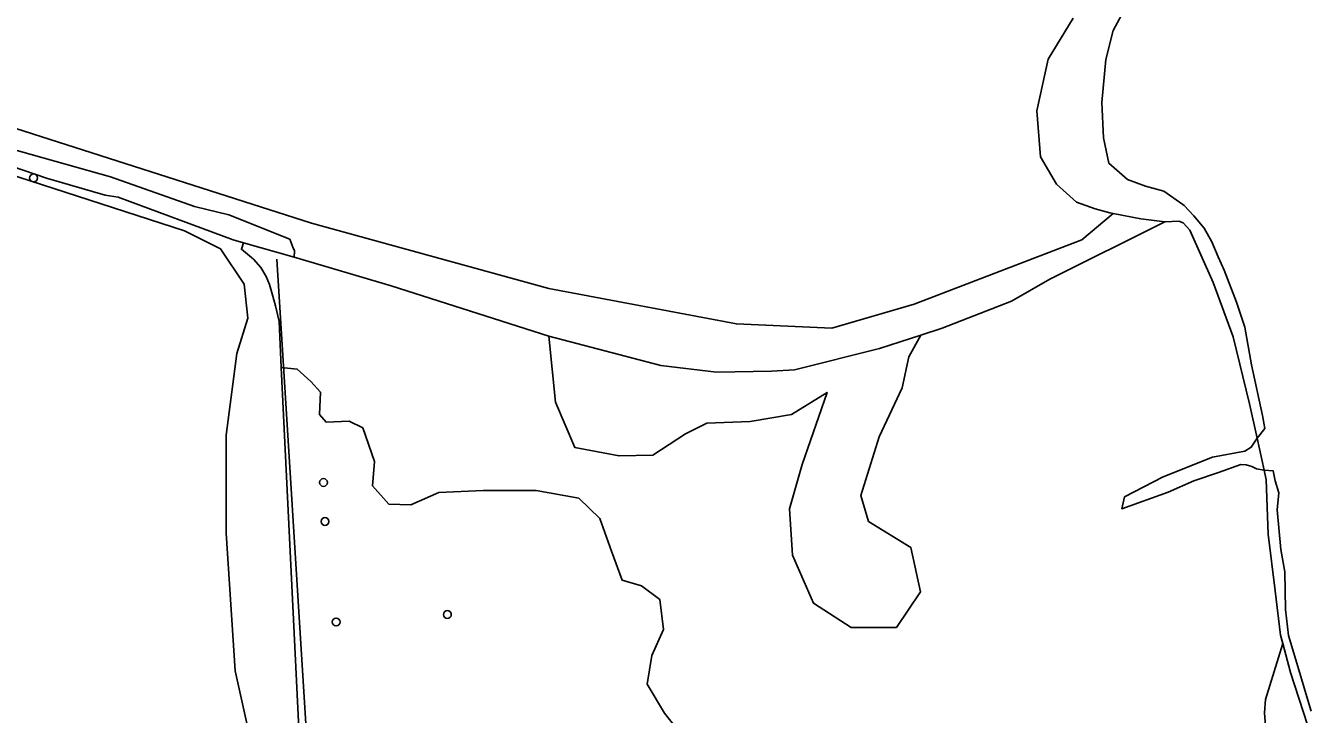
# Model space of a CAD drawing. Extents: x 162722 to 165099, y 384721 to 386283.
# Drawn here: x 164906.9 to 165067.4, y 385228.1 to 385314 of the extents above; entities that cross this region are included whole.
import ezdxf

# ---------------------------------------------------------------- set-up
doc = ezdxf.new("R2010")
doc.units = 0
for name, color, linetype in [('IMGEO_Boom', 7, 'Continuous'), ('IMGEO_Grasland_agrarisch', 7, 'Continuous'), ('IMGEO_Grasland_overig', 7, 'Continuous'), ('IMGEO_Hek', 7, 'Continuous'), ('IMGEO_Loofbos', 7, 'Continuous'), ('IMGEO_Oever', 7, 'Continuous'), ('IMGEO_Rivier', 7, 'Continuous'), ('IMGEO_Waterloop', 7, 'Continuous')]:
    doc.layers.add(name, color=color, linetype=linetype)

msp = doc.modelspace()

# ---------------------------------------------------------------- linework, layer by layer
at = {"layer": 'IMGEO_Boom'}
for centre in [(164907.87, 385295.04), (164944.07, 385257), (164944.25, 385252.13), (164959.54, 385240.51), (164945.65, 385239.58)]:
    msp.add_circle(centre, 0.489, dxfattribs=at)
at = {"layer": 'IMGEO_Grasland_agrarisch'}
msp.add_lwpolyline([(165037.66, 385315.01), (165034.54, 385309.87), (165033.12, 385303.4), (165033.58, 385297.68), (165035.59, 385294.26), (165038.07, 385292), (165040.42, 385291.17), (165042.26, 385290.68), (165042.67, 385290.6)], dxfattribs=at)
at = {"layer": 'IMGEO_Grasland_overig'}
for points in [[(165042.67, 385290.6), (165038.75, 385287.31), (165017.82, 385279.27), (165007.53, 385276.27), (164995.62, 385276.8), (164972.2, 385281.21), (164942.59, 385289.39), (164899.25, 385303.24), (164872.6, 385312.4), (164867.17, 385315.11), (164865.21, 385316.71), (164864.81, 385323.47), (164865.58, 385330.33), (164869.92, 385349.84), (164871.85, 385355.23), (164873.67, 385358.08), (164892.97, 385395.58), (164926.88, 385388.89), (164973.21, 385379.67), (164977.97, 385380.53)], [(164883.62, 385302.38), (164926.72, 385288.44), (164931.22, 385286.2), (164934.15, 385281.77), (164934.62, 385277.53), (164933.23, 385273.13), (164931.92, 385262.9), (164931.92, 385250.67)], [(165049.1, 385289.54), (165046.13, 385289.91), (165042.67, 385290.6)], [(165049.1, 385289.54), (165034.77, 385282.41), (165029.99, 385279.66), (165021.31, 385276.27), (165018.64, 385275.41)], [(165060.64, 385262.53), (165059.68, 385266.84), (165057.65, 385275.2), (165055.17, 385281.99), (165052.22, 385288.5), (165051.4, 385289.42), (165050.87, 385289.64), (165049.1, 385289.54)], [(164934.1, 385286.95), (164933.83, 385286.14), (164935.31, 385284.89), (164936.23, 385283.84), (164936.9, 385282.71), (164937.33, 385281.74), (164937.66, 385280.57), (164938.08, 385279.06), (164938.53, 385277.1), (164938.8, 385271.38)], [(164972.22, 385275.29), (164952.5, 385281.56), (164940.41, 385285.14)], [(165063.84, 385236.88), (165063.55, 385237.95), (165062.89, 385243.45), (165062.01, 385250.55), (165061.78, 385257.34), (165061.52, 385258.55)], [(164931.92, 385250.67), (164933.05, 385233.49), (164934.61, 385226.35), (164937.61, 385221.54), (164939.1, 385216.93), (164939.1, 385212.87), (164937.79, 385208.94), (164934.67, 385205.14), (164929.92, 385203.57), (164925.61, 385203.57), (164922.06, 385205.69), (164891.09, 385230.21)], [(165061.69, 385229.89), (165063.84, 385236.88)]]:
    msp.add_lwpolyline(points, dxfattribs=at)
msp.add_arc((165073.87, 385228.21), 12.29, 172.1196, 192.7498, dxfattribs=at)
at = {"layer": 'IMGEO_Hek'}
msp.add_lwpolyline([(164938.23, 385284.91), (164944.01, 385192.19)], dxfattribs=at)
at = {"layer": 'IMGEO_Loofbos'}
for points in [[(165018.64, 385275.41), (165017.16, 385272.69), (165016.32, 385268.84), (165013.43, 385262.71), (165011.15, 385255.38), (165012.11, 385252.13), (165017.4, 385248.89), (165018.6, 385243.36), (165015.6, 385238.91), (165009.95, 385238.91), (165005.26, 385241.92), (165002.61, 385247.93), (165002.25, 385253.7), (165003.82, 385259.23), (165006.94, 385268.24), (165002.49, 385265.48), (164997.33, 385264.63), (164991.92, 385264.39), (164989.27, 385263.07), (164985.18, 385260.43), (164980.98, 385260.31), (164975.45, 385261.39), (164973.05, 385267.04), (164972.22, 385275.29)], [(165018.64, 385275.41), (165013.49, 385273.75), (165002.87, 385271.05), (165000, 385270.92), (164993.15, 385270.78), (164986.17, 385271.63), (164972.22, 385275.29)], [(164938.8, 385271.38), (164940.79, 385271.16), (164942.48, 385269.6), (164943.68, 385268.27), (164943.56, 385265.51), (164944.4, 385264.54), (164947.29, 385264.66), (164948.98, 385263.82), (164950.42, 385259.61), (164950.18, 385256.6), (164952.23, 385254.31), (164954.99, 385254.19), (164958.49, 385255.76), (164964.02, 385256), (164970.64, 385256), (164975.94, 385255.03), (164978.58, 385252.51), (164980.03, 385248.41), (164981.35, 385244.8), (164983.76, 385244.08), (164986.05, 385242.4), (164986.53, 385238.66), (164985.08, 385235.41), (164984.48, 385231.8), (164986.65, 385228.19), (164990.26, 385223.62)], [(164944.01, 385192.19), (164942.32, 385199.05), (164938.8, 385271.38)]]:
    msp.add_lwpolyline(points, dxfattribs=at)
at = {"layer": 'IMGEO_Oever'}
msp.add_lwpolyline([(165063.84, 385236.88), (165064.82, 385233.25), (165066.94, 385226.73)], dxfattribs=at)
at = {"layer": 'IMGEO_Rivier'}
for points in [[(165043.74, 385315.45), (165042.68, 385313.43), (165041.73, 385309.84), (165041.24, 385304.46), (165041.46, 385300.05), (165042.14, 385296.87), (165044.46, 385294.85), (165046.7, 385294.01), (165048.98, 385293.39), (165051.38, 385291.73), (165051.52, 385291.61), (165052.71, 385290.33), (165052.72, 385290.29), (165054.01, 385288.77), (165054.99, 385287.06), (165055.76, 385285.18), (165056.52, 385283.53), (165058.06, 385279.54), (165059.11, 385276.38), (165059.94, 385271.7), (165061.3, 385265.38), (165061.62, 385263.74), (165060.64, 385262.53)], [(165060.64, 385262.53), (165061.52, 385258.55)], [(165067.4, 385228.45), (165066.99, 385229.82), (165065.74, 385234), (165064.56, 385237.9), (165064.2, 385241.14), (165064.09, 385245.83), (165063.59, 385248.62), (165063.14, 385253.58), (165063.33, 385255.71), (165062.88, 385257.22), (165062.64, 385258.47), (165061.52, 385258.55)]]:
    msp.add_lwpolyline(points, dxfattribs=at)
at = {"layer": 'IMGEO_Waterloop'}
for points in [[(164934.1, 385286.95), (164932.81, 385287.31), (164918.43, 385292.65), (164916.83, 385292.9), (164909.49, 385295.02), (164883.71, 385303.84), (164880.56, 385304.92), (164863.77, 385310.87), (164863.88, 385311.64), (164864.29, 385312.42), (164882.17, 385306.04), (164900.57, 385299.92), (164917.49, 385295.19), (164927.98, 385291.47), (164932.25, 385290.44), (164939.85, 385287.38), (164940.25, 385286.39), (164940.43, 385285.93), (164940.41, 385285.14)], [(164940.41, 385285.14), (164934.1, 385286.95)], [(165061.52, 385258.55), (165060.58, 385258.69), (165059.97, 385258.98), (165059.27, 385259.21), (165058.59, 385259.23), (165055.81, 385258.26), (165052.75, 385257.2), (165049.54, 385255.78), (165043.74, 385253.72), (165044.07, 385255.2), (165048.89, 385257.71), (165055.06, 385260.17), (165059.11, 385260.92), (165059.9, 385261.4), (165060.64, 385262.53)]]:
    msp.add_lwpolyline(points, dxfattribs=at)

doc.saveas('drawing.dxf')
